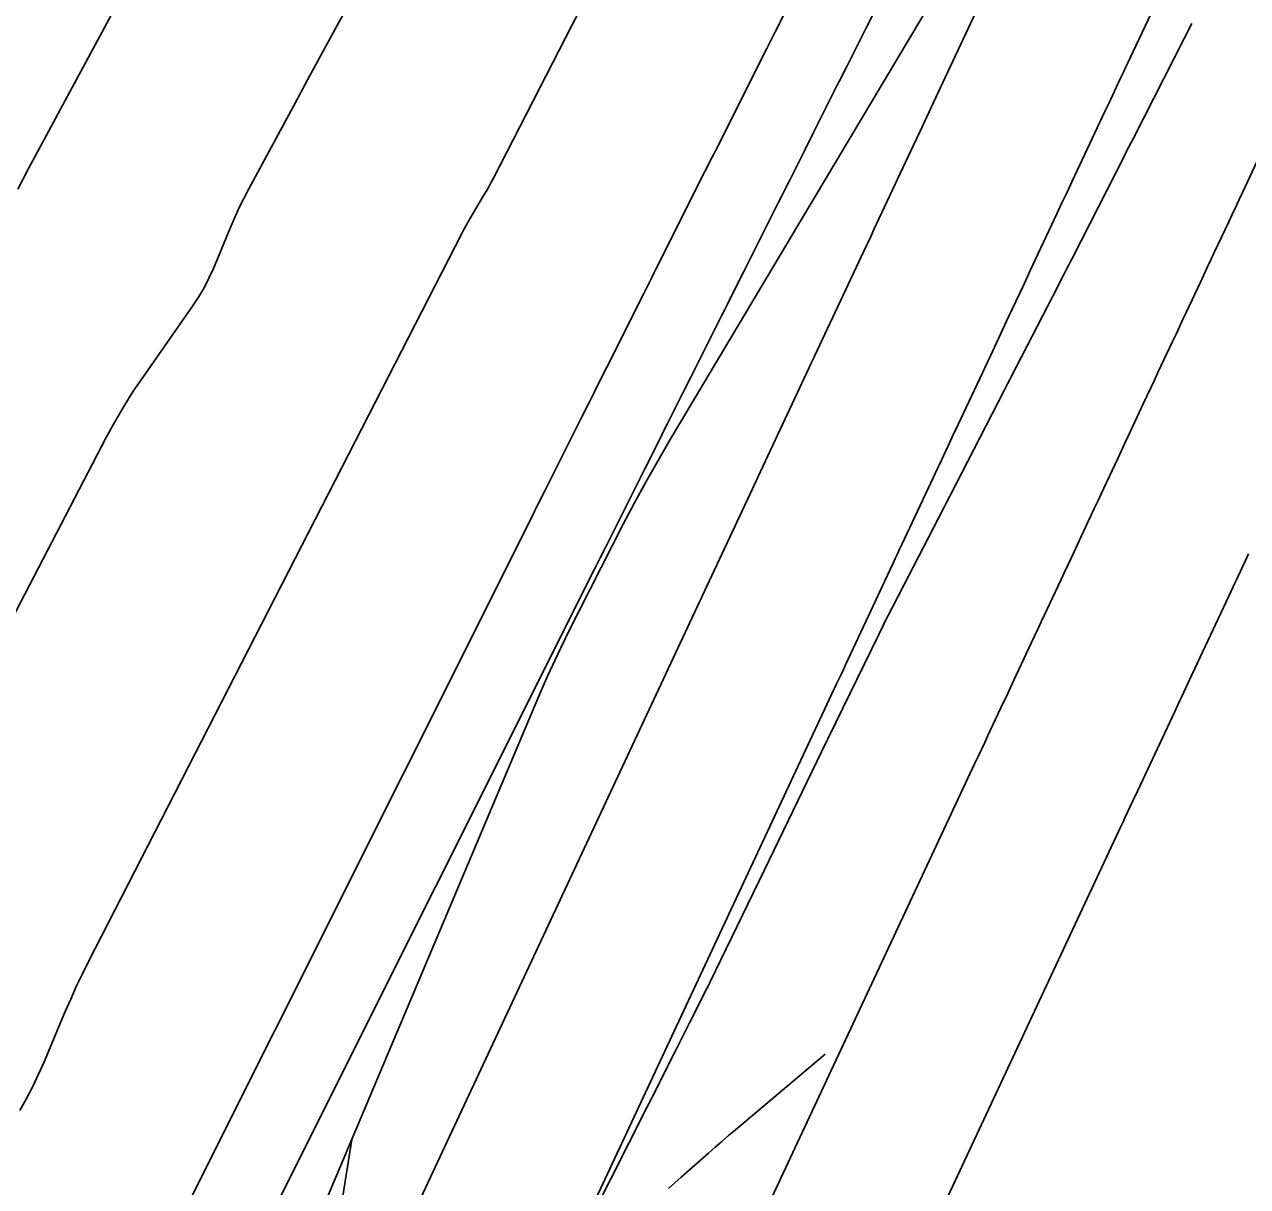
# Model space of a CAD drawing. Extents: x 1005228 to 1008882, y 1883389 to 1885754.
# Drawn here: x 1008393.3 to 1008439.4, y 1885010.91 to 1885054.7 of the extents above; entities that cross this region are included whole.
import ezdxf

# ---------------------------------------------------------------- set-up
doc = ezdxf.new("R2010")
doc.units = 0
for name, color, linetype in [('ATDIMS', 7, 'Continuous'), ('C-ANNO-NOTE', 7, 'Continuous'), ('TSOBSTACLE', 7, 'Continuous')]:
    doc.layers.add(name, color=color, linetype=linetype)

msp = doc.modelspace()

# ---------------------------------------------------------------- linework, layer by layer
at = {"layer": 'ATDIMS'}
msp.add_lwpolyline([(1008395.56, 1884983.369), (1008418.745, 1885032.945), (1008418.813, 1885033.089), (1008418.835, 1885033.136), (1008420.738, 1885037.202), (1008420.875, 1885037.496), (1008420.915, 1885037.58), (1008420.954, 1885037.664), (1008422.877, 1885041.767), (1008422.945, 1885041.911), (1008423.064, 1885042.164), (1008423.081, 1885042.2), (1008425.038, 1885046.374), (1008425.094, 1885046.495), (1008425.207, 1885046.735), (1008425.318, 1885046.971), (1008426.806, 1885050.146), (1008427.059, 1885050.685), (1008427.312, 1885051.224), (1008427.565, 1885051.762), (1008427.818, 1885052.301), (1008429.363, 1885055.588)], dxfattribs=at)
at = {"layer": 'C-ANNO-NOTE'}
for points in [[(1008412.437, 1885068.079), (1008405.096, 1885054.688), (1008404.719, 1885053.999), (1008404.344, 1885053.31), (1008403.97, 1885052.62), (1008403.597, 1885051.929), (1008401.754, 1885048.503), (1008401.564, 1885048.14), (1008401.384, 1885047.772), (1008401.213, 1885047.4), (1008401.051, 1885047.024), (1008400.421, 1885045.51), (1008400.253, 1885045.137), (1008400.067, 1885044.774), (1008399.86, 1885044.422), (1008399.635, 1885044.082), (1008397.779, 1885041.436), (1008397.4, 1885040.878), (1008397.041, 1885040.308), (1008396.701, 1885039.726), (1008396.38, 1885039.133), (1008389.728, 1885026.354)], [(1008383.875, 1884974.402), (1008401.635, 1885003.404), (1008401.666, 1885003.454), (1008401.696, 1885003.505), (1008401.726, 1885003.555), (1008401.755, 1885003.606), (1008401.872, 1885003.81), (1008401.9, 1885003.861), (1008401.927, 1885003.913), (1008401.952, 1885003.966), (1008401.976, 1885004.02), (1008412.654, 1885029.296), (1008413.018, 1885030.135), (1008413.397, 1885030.967), (1008413.791, 1885031.792), (1008414.201, 1885032.609), (1008415.87, 1885035.865), (1008416.294, 1885036.675), (1008416.731, 1885037.478), (1008417.18, 1885038.274), (1008417.642, 1885039.063), (1008429.346, 1885058.691)], [(1008397.87, 1885057.486), (1008393.439, 1885049.25), (1008393.046, 1885048.498)], [(1008414.471, 1885055.708), (1008413.944, 1885054.691), (1008410.986, 1885048.937), (1008410.892, 1885048.757), (1008410.795, 1885048.579), (1008410.695, 1885048.402), (1008410.592, 1885048.226), (1008410.176, 1885047.528), (1008410.073, 1885047.353), (1008409.973, 1885047.176), (1008409.876, 1885046.998), (1008409.782, 1885046.818), (1008395.703, 1885019.361), (1008395.473, 1885018.902), (1008395.252, 1885018.439), (1008395.039, 1885017.972), (1008394.835, 1885017.501), (1008394.035, 1885015.609), (1008393.829, 1885015.139), (1008393.608, 1885014.677), (1008393.373, 1885014.221), (1008393.125, 1885013.772)]]:
    msp.add_lwpolyline(points, dxfattribs=at)
at = {"layer": 'TSOBSTACLE'}
for points in [[(1008423.6, 1885058.412), (1008421.595, 1885054.427), (1008421.543, 1885054.322), (1008421.49, 1885054.217), (1008421.279, 1885053.798), (1008419.354, 1885049.967), (1008419.289, 1885049.836), (1008419.223, 1885049.705), (1008418.96, 1885049.182), (1008417.115, 1885045.506), (1008417.036, 1885045.349), (1008416.957, 1885045.193), (1008416.643, 1885044.566), (1008415.246, 1885041.783), (1008415.015, 1885041.322), (1008414.785, 1885040.862), (1008414.554, 1885040.402), (1008414.323, 1885039.941), (1008412.889, 1885037.08), (1008412.64, 1885036.584), (1008412.541, 1885036.385), (1008412.441, 1885036.187), (1008388.144, 1884987.683)], [(1008400.971, 1884980.797), (1008423.912, 1885029.849), (1008423.996, 1885030.029), (1008424.08, 1885030.209), (1008424.164, 1885030.39), (1008424.249, 1885030.57), (1008425.389, 1885033.006), (1008425.552, 1885033.354), (1008425.715, 1885033.703), (1008426.041, 1885034.4), (1008426.123, 1885034.574), (1008426.204, 1885034.748), (1008426.286, 1885034.922), (1008426.368, 1885035.097), (1008427.546, 1885037.61), (1008427.625, 1885037.778), (1008427.704, 1885037.946), (1008427.783, 1885038.115), (1008427.862, 1885038.283), (1008428.177, 1885038.957), (1008428.256, 1885039.125), (1008428.335, 1885039.294), (1008428.414, 1885039.462), (1008428.493, 1885039.63), (1008429.705, 1885042.215), (1008429.857, 1885042.54), (1008430.009, 1885042.865), (1008430.392, 1885043.68), (1008430.541, 1885043.998), (1008430.914, 1885044.794), (1008431.063, 1885045.112), (1008431.212, 1885045.43), (1008432.214, 1885047.567), (1008432.406, 1885047.976), (1008432.598, 1885048.385), (1008432.79, 1885048.794), (1008432.982, 1885049.203), (1008434.026, 1885051.424), (1008434.168, 1885051.725), (1008434.309, 1885052.026), (1008434.592, 1885052.628), (1008434.662, 1885052.778), (1008434.733, 1885052.929), (1008434.804, 1885053.079), (1008434.875, 1885053.23), (1008436.192, 1885056.026)], [(1008390.747, 1884986.184), (1008414.812, 1885034.224), (1008414.999, 1885034.597), (1008415.186, 1885034.969), (1008415.373, 1885035.342), (1008415.56, 1885035.715), (1008416.681, 1885037.952), (1008417.242, 1885039.073), (1008417.336, 1885039.259), (1008417.429, 1885039.446), (1008417.523, 1885039.633), (1008417.617, 1885039.819), (1008418.117, 1885040.816), (1008418.411, 1885041.403), (1008419.471, 1885043.515), (1008419.576, 1885043.724), (1008419.68, 1885043.932), (1008419.785, 1885044.141), (1008419.89, 1885044.349), (1008420.413, 1885045.392), (1008420.727, 1885046.017), (1008421.71, 1885047.975), (1008421.821, 1885048.196), (1008421.932, 1885048.418), (1008422.044, 1885048.639), (1008422.155, 1885048.86), (1008422.711, 1885049.968), (1008423.045, 1885050.632), (1008423.95, 1885052.434), (1008424.068, 1885052.668), (1008424.186, 1885052.903), (1008424.303, 1885053.137), (1008424.421, 1885053.371), (1008425.011, 1885054.543), (1008425.365, 1885055.246)], [(1008414.719, 1885009.852), (1008416.763, 1885013.891), (1008416.843, 1885014.05), (1008416.923, 1885014.208), (1008417.003, 1885014.367), (1008417.083, 1885014.526), (1008417.847, 1885016.043), (1008418.115, 1885016.575), (1008418.383, 1885017.107), (1008419.021, 1885018.374), (1008419.103, 1885018.538), (1008419.185, 1885018.703), (1008419.266, 1885018.868), (1008419.346, 1885019.033), (1008421.376, 1885023.227), (1008423.517, 1885027.65), (1008423.54, 1885027.696), (1008423.562, 1885027.743), (1008423.585, 1885027.789), (1008423.607, 1885027.835), (1008425.499, 1885031.715), (1008425.675, 1885032.075), (1008425.719, 1885032.165), (1008425.763, 1885032.254), (1008425.808, 1885032.344), (1008425.854, 1885032.433), (1008427.947, 1885036.489), (1008428.06, 1885036.709), (1008428.173, 1885036.928), (1008430.226, 1885040.909), (1008430.291, 1885041.036), (1008430.357, 1885041.163), (1008430.422, 1885041.29), (1008430.488, 1885041.417), (1008432.056, 1885044.462), (1008432.502, 1885045.33), (1008432.577, 1885045.475), (1008432.651, 1885045.619), (1008432.725, 1885045.764), (1008432.799, 1885045.909), (1008434.757, 1885049.754), (1008434.841, 1885049.92), (1008434.926, 1885050.087), (1008435.011, 1885050.253), (1008435.096, 1885050.42), (1008437.011, 1885054.177), (1008437.107, 1885054.365), (1008437.203, 1885054.553), (1008437.299, 1885054.741)], [(1008439.752, 1885049.522), (1008439.221, 1885048.392), (1008439.088, 1885048.109), (1008438.955, 1885047.826), (1008438.822, 1885047.543), (1008438.69, 1885047.261), (1008438.146, 1885046.104), (1008438.015, 1885045.825), (1008437.884, 1885045.546), (1008437.753, 1885045.267), (1008437.622, 1885044.988), (1008437.098, 1885043.871), (1008436.967, 1885043.591), (1008436.836, 1885043.312), (1008436.705, 1885043.033), (1008436.574, 1885042.754), (1008436.024, 1885041.58), (1008435.889, 1885041.291), (1008435.753, 1885041.003), (1008435.618, 1885040.714), (1008435.483, 1885040.425), (1008434.904, 1885039.191), (1008434.776, 1885038.918), (1008434.648, 1885038.645), (1008434.52, 1885038.372), (1008434.392, 1885038.099), (1008433.88, 1885037.006), (1008433.752, 1885036.733), (1008433.624, 1885036.46), (1008433.496, 1885036.186), (1008433.367, 1885035.913), (1008432.747, 1885034.589), (1008432.621, 1885034.321), (1008432.496, 1885034.054), (1008432.371, 1885033.787), (1008432.246, 1885033.52), (1008431.745, 1885032.451), (1008431.619, 1885032.184), (1008431.494, 1885031.916), (1008431.369, 1885031.649), (1008431.244, 1885031.382), (1008430.591, 1885029.986), (1008430.347, 1885029.464), (1008430.102, 1885028.943), (1008429.614, 1885027.9), (1008429.492, 1885027.639), (1008429.37, 1885027.378), (1008429.248, 1885027.117), (1008429.126, 1885026.857), (1008406.383, 1884978.225)], [(1008411.794, 1884975.653), (1008434.54, 1885024.29), (1008434.6, 1885024.419), (1008434.66, 1885024.547), (1008434.72, 1885024.676), (1008434.78, 1885024.804), (1008435.081, 1885025.446), (1008435.261, 1885025.832), (1008436.658, 1885028.815), (1008436.721, 1885028.95), (1008436.784, 1885029.084), (1008436.847, 1885029.219), (1008436.91, 1885029.354), (1008437.162, 1885029.892), (1008437.289, 1885030.162), (1008437.415, 1885030.431), (1008438.78, 1885033.344), (1008438.846, 1885033.485), (1008438.912, 1885033.625), (1008438.978, 1885033.766), (1008439.044, 1885033.907), (1008439.308, 1885034.469), (1008439.439, 1885034.75)], [(1008423.477, 1885015.896), (1008420.095, 1885013.045), (1008419.839, 1885012.828), (1008419.585, 1885012.61), (1008419.332, 1885012.39), (1008419.08, 1885012.168), (1008418.054, 1885011.258), (1008417.814, 1885011.046), (1008417.574, 1885010.833)], [(1008405.632, 1885012.673), (1008405.166, 1885009.748)]]:
    msp.add_lwpolyline(points, dxfattribs=at)

doc.saveas('drawing.dxf')
